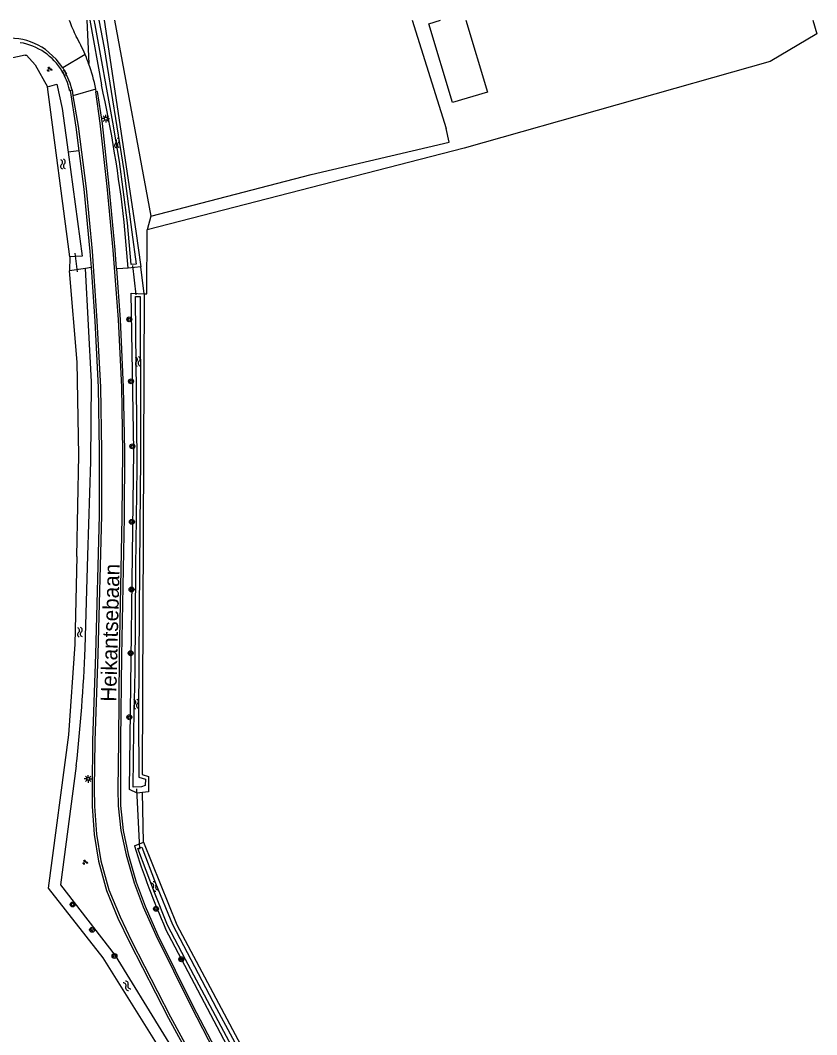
# Model space of a CAD drawing. Extents: x 137999 to 141000, y 397500 to 400501.
# Drawn here: x 139169.1 to 139298, y 400335.9 to 400500 of the extents above; entities that cross this region are included whole.
import ezdxf

# ---------------------------------------------------------------- set-up
doc = ezdxf.new("R2010")
doc.units = 0
for name, color, linetype in [('gg-afsc-draadraster', 7, 'Continuous'), ('gg-afsc-hekwerk', 7, 'Continuous'), ('gg-afsc-lijn draadraster', 7, 'Continuous'), ('gg-anno-openbare ruimte label', 7, 'Continuous'), ('gg-bbg-gedigitaliseerde bijgebouw', 7, 'Continuous'), ('gg-knt-bronhoudergrens', 7, 'Continuous'), ('gg-knt-verharding', 7, 'Continuous'), ('gg-kntw-bovenkant insteek waterloop', 7, 'Continuous'), ('gg-kntw-waterlijn', 7, 'Continuous'), ('gg-kwrk-duiker nz buis', 7, 'Continuous'), ('gt-grn-groengrens', 7, 'Continuous'), ('gt-grn-vlakafsluiter', 7, 'Continuous'), ('gt-grn-weggrens revisie', 7, 'Continuous'), ('gt-symb-boom', 7, 'Continuous'), ('gt-symb-groenvak', 7, 'Continuous'), ('gt-symb-kolk', 7, 'Continuous'), ('gt-symb-lichtmast', 7, 'Continuous'), ('gt-symb-watersymbool', 7, 'Continuous')]:
    doc.layers.add(name, color=color, linetype=linetype)

# ---------------------------------------------------------------- blocks, each defined once
blk = doc.blocks.new('gt0-LMAST')
at = {"layer": 'gt-symb-lichtmast'}
for p, q in [((-0.18, 0.17), (-0.45, 0.44)), ((0, 0.25), (0, 0.62)), ((0.17, 0.17), (0.44, 0.44)), ((-0.25, 0), (-0.63, 0)), ((-0.18, -0.18), (-0.45, -0.45)), ((0, -0.25), (0, -0.63)), ((0.44, -0.45), (0.17, -0.18)), ((0.25, 0), (0.62, 0))]:
    blk.add_line(p, q, dxfattribs=at)
blk.add_circle((0, 0), 0.25, dxfattribs=at)
blk = doc.blocks.new('gt0-WA')
at = {"layer": 'gt-symb-watersymbool'}
for centre, start, end in [((-0.32, 0.02), 28.0725, 151.9275), ((0.43, 0.42), 208.0725, 331.9275), ((-0.32, -0.43), 28.0725, 151.9275), ((0.43, -0.03), 208.0725, 331.9275)]:
    blk.add_arc(centre, 0.425, start, end, dxfattribs=at)
blk = doc.blocks.new('gt0-KOLK')
at = {"layer": 'gt-symb-kolk'}
blk.add_lwpolyline([(0, 0), (0.37, 0), (0.37, 0.4), (-0.38, 0.4), (-0.38, 0), (0, 0)], dxfattribs=at)
blk = doc.blocks.new('gt0-GRVAK')
at = {"layer": 'gt-symb-groenvak'}
for p, q in [((-0.11, 0.19), (-0.23, 0.24)), ((-0.18, 0.15), (0.09, 0.15)), ((-0.09, 0.21), (-0.16, 0.32)), ((-0.05, 0.21), (-0.05, 0.39)), ((0, 0.21), (0.06, 0.32)), ((0.02, 0.19), (0.13, 0.24)), ((0.26, -0.05), (0.2, 0.06)), ((0.31, -0.05), (0.31, 0.13)), ((0.35, -0.05), (0.41, 0.06)), ((-0.24, -0.23), (-0.36, -0.18)), ((-0.32, -0.26), (-0.05, -0.26)), ((-0.23, -0.21), (-0.29, -0.09)), ((-0.18, -0.2), (-0.18, -0.02)), ((-0.14, -0.21), (-0.07, -0.09)), ((-0.12, -0.23), (0, -0.18)), ((0.24, -0.07), (0.12, -0.02)), ((0.17, -0.11), (0.44, -0.11)), ((0.37, -0.07), (0.49, -0.02))]:
    blk.add_line(p, q, dxfattribs=at)
blk = doc.blocks.new('gt0-BOOM')
at = {"layer": 'gt-symb-boom'}
for radius in [0.4, 0.2]:
    blk.add_circle((0, 0), radius, dxfattribs=at)

msp = doc.modelspace()

# ---------------------------------------------------------------- linework, layer by layer
at = {"layer": 'gg-afsc-draadraster'}
msp.add_line((139232.56, 400500), (139238.02, 400482.47), dxfattribs=at)
for points in [[(139169.9, 400494.37), (139164.37, 400493.16), (139160.18, 400490.08), (139158.03, 400488.17), (139157.86, 400488)], [(139190.25, 400468.29), (139216.2, 400475.07), (139238.53, 400480.27), (139238.02, 400482.47)]]:
    msp.add_lwpolyline(points, dxfattribs=at)
at = {"layer": 'gg-afsc-hekwerk'}
msp.add_line((139184.34, 400500), (139190.25, 400468.29), dxfattribs=at)
at = {"layer": 'gg-afsc-lijn draadraster'}
msp.add_lwpolyline([(139169.9, 400494.37), (139164.37, 400493.16), (139160.18, 400490.08), (139158.03, 400488.17), (139157.86, 400488)], dxfattribs=at)
at = {"layer": 'gg-bbg-gedigitaliseerde bijgebouw'}
msp.add_lwpolyline([(139241.2, 400500), (139244.71, 400488.38), (139239.09, 400486.69), (139235.25, 400499.43), (139237.12, 400500)], dxfattribs=at)
at = {"layer": 'gg-knt-bronhoudergrens'}
for points in [[(139297.39, 400500), (139298.01, 400497.82), (139290.47, 400493.33), (139240.93, 400479.3), (139189.67, 400466.07)], [(139189.16, 400455.74), (139189.58, 400455.74), (139189.67, 400466.07)]]:
    msp.add_lwpolyline(points, dxfattribs=at)
at = {"layer": 'gg-knt-verharding'}
for p, q in [((139179.59, 400494.48), (139175.98, 400492.32)), ((139179.81, 400493.96), (139179.59, 400494.48)), ((139177.09, 400488.62), (139177.06, 400488.76)), ((139177.09, 400488.62), (139177.18, 400488.65)), ((139177.18, 400488.65), (139177.49, 400488.74)), ((139177.49, 400488.74), (139177.45, 400488.86)), ((139177.49, 400488.74), (139177.64, 400487.8)), ((139181.41, 400488.45), (139181.34, 400488.86))]:
    msp.add_line(p, q, dxfattribs=at)
for points in [[(139175.98, 400492.32), (139174.9, 400493.71), (139173.19, 400495.27)], [(139177.45, 400488.86), (139177.17, 400489.84), (139176.57, 400491.16), (139176.05, 400492.24), (139175.98, 400492.32)], [(139177.18, 400488.65), (139178.09, 400482.73), (139178.59, 400478.88)], [(139177.64, 400487.8), (139178.45, 400482.87), (139179.78, 400472.76), (139180.74, 400462.66), (139181.52, 400451.38), (139182.07, 400440.66), (139182.23, 400430.41), (139182.23, 400419.88), (139181.66, 400397.44), (139181.18, 400383.43), (139181.08, 400375.71), (139181.12, 400372.86), (139181.45, 400368.29), (139182.15, 400364.02), (139183.45, 400359.31), (139185.27, 400354.91), (139187.1, 400351.03), (139193.44, 400338.76), (139200.11, 400326.45), (139208.23, 400311.08), (139214.11, 400298.97), (139217.45, 400290.97)], [(139181.41, 400488.45), (139181.29, 400488.43), (139182, 400483.38), (139183.14, 400473.12), (139184.11, 400462.83), (139184.93, 400451.57), (139185.47, 400440.63), (139185.63, 400430.36), (139185.55, 400419.61), (139185.13, 400397.13), (139184.98, 400383.43), (139184.92, 400375.61), (139184.97, 400372.9), (139185.39, 400368.89), (139186.24, 400364.96), (139187.54, 400360.44), (139189.01, 400356.54), (139191.03, 400351.97), (139196.75, 400340.44), (139203.13, 400328.07)], [(139184.7, 400459.76), (139184.47, 400462.85), (139183.5, 400473.18), (139182.4, 400483.31), (139181.6, 400488.49), (139181.41, 400488.45)], [(139178.59, 400478.88), (139179.4, 400472.7), (139180.38, 400462.61), (139180.56, 400459.99)], [(139180.56, 400459.99), (139181.16, 400451.34), (139181.7, 400440.66), (139181.86, 400430.37), (139181.85, 400419.89), (139181.3, 400397.45), (139180.82, 400383.44), (139180.73, 400375.69), (139180.75, 400372.83), (139181.06, 400368.25), (139181.77, 400363.94), (139183.06, 400359.18), (139184.92, 400354.73), (139186.77, 400350.86), (139193.09, 400338.56), (139199.78, 400326.29), (139207.94, 400310.87), (139213.78, 400298.83), (139216.96, 400291.27), (139214.57, 400287.75)], [(139184.7, 400459.76), (139185.29, 400451.61), (139185.78, 400440.65), (139185.99, 400430.35), (139185.93, 400419.61), (139185.5, 400397.15), (139185.32, 400383.48), (139185.32, 400372.94), (139185.75, 400368.92), (139186.59, 400365.05), (139187.87, 400360.54), (139189.32, 400356.65), (139191.33, 400352.07), (139197.03, 400340.56), (139203.5, 400328.2), (139211.78, 400312.64), (139217.72, 400300.56), (139223.48, 400286.9), (139226.04, 400278.48), (139226.86, 400275.21)]]:
    msp.add_lwpolyline(points, dxfattribs=at)
for centre, radius, start, end in [((139194.1, 400505.78), 18.01, 198.7343, 207.8107), ((139167.4, 400487.02), 10.08, 54.9779, 116.0625), ((139167.5, 400486.74), 9.77, 30.7123, 80.5289), ((139152.08, 400482.81), 29.88, 23.0006, 29.1928), ((139152.3, 400482.91), 29.64, 19.8861, 21.8869), ((139152.16, 400482.88), 29.78, 11.588, 19.8478), ((139167.48, 400486.73), 9.79, 11.9176, 30.693)]:
    msp.add_arc(centre, radius, start, end, dxfattribs=at)
at = {"layer": 'gg-kntw-bovenkant insteek waterloop'}
for p, q in [((139180.36, 400500), (139182.24, 400489.58)), ((139177.13, 400461.75), (139173.51, 400489.23)), ((139186.59, 400459.9), (139185.93, 400467.33)), ((139179.64, 400459.86), (139177.07, 400459.47)), ((139188.6, 400460.11), (139186.59, 400459.9)), ((139189.16, 400455.74), (139188.82, 400377.94)), ((139179.62, 400398.38), (139180.02, 400413.39)), ((139188.87, 400375.04), (139188.04, 400374.94)), ((139189.85, 400375.16), (139188.87, 400375.04)), ((139187.57, 400366.42), (139189.04, 400367.01)), ((139212.31, 400315.73), (139192.62, 400352.99))]:
    msp.add_line(p, q, dxfattribs=at)
for points in [[(139182.68, 400500), (139187.8, 400465.88), (139188.6, 400460.11)], [(139173.51, 400489.23), (139175.03, 400489.67), (139175.88, 400485.75), (139176.84, 400478.64)], [(139176.84, 400478.64), (139179.11, 400461.84), (139177.13, 400461.75)], [(139180.02, 400413.39), (139180.54, 400428.6), (139180.62, 400441.48), (139179.64, 400459.86)], [(139178.25, 400413.23), (139178.61, 400429.62), (139178.29, 400444.68), (139177.07, 400459.47)], [(139188.04, 400374.94), (139186.78, 400375.53), (139187.47, 400430.36), (139187.03, 400455.87), (139189.16, 400455.74)], [(139178.25, 400413.23), (139177.93, 400399.05), (139176.91, 400384.39), (139173.64, 400359.57), (139182.47, 400348.28), (139198.67, 400322.43)], [(139200.14, 400323.23), (139184.54, 400348.7), (139175.67, 400360.12), (139178.18, 400379.38)], [(139188.82, 400377.94), (139189.87, 400377.62), (139189.85, 400375.16)], [(139189.04, 400367.01), (139194.46, 400353.63), (139216.97, 400311.36)]]:
    msp.add_lwpolyline(points, dxfattribs=at)
for centre, radius, start, end in [((138977.59, 400444.29), 209.6, 6.3094, 12.4774), ((138901.19, 400409.85), 278.66, 353.7218, 357.6408), ((139312.37, 400405.78), 130.86, 197.5055, 203.789)]:
    msp.add_arc(centre, radius, start, end, dxfattribs=at)
at = {"layer": 'gg-kntw-waterlijn'}
for points in [[(139181.83, 400500), (139182.67, 400495.53), (139185.85, 400475.68), (139187.17, 400465.74), (139187.86, 400460.56), (139187.05, 400460.5), (139186.44, 400467.24), (139185.74, 400472.61), (139185.14, 400477.14), (139184.09, 400483.49), (139181.21, 400499.24), (139181.07, 400500)], [(139187.38, 400375.89), (139187.48, 400385.17), (139187.68, 400394.67), (139187.8, 400411.57), (139188, 400427.55), (139187.99, 400435.56), (139187.81, 400449.08), (139187.73, 400455.29), (139188.53, 400455.3), (139188.56, 400435.13), (139188.57, 400429.17), (139188.48, 400418.1), (139188.36, 400404.35), (139188.3, 400396.28), (139188.22, 400387.39), (139188.31, 400377.52), (139189.35, 400377.2), (139189.31, 400376.19), (139188.73, 400375.95), (139187.38, 400375.89)], [(139229.02, 400276.23), (139227.55, 400282.35), (139225.49, 400289.28), (139223.04, 400296.01), (139220.07, 400302.54), (139217.26, 400308.14), (139211.31, 400318.98), (139195.87, 400348.05), (139192.94, 400353.57), (139190.83, 400358.86), (139188.11, 400365.98), (139188.76, 400366.23), (139191, 400360.37), (139193.73, 400353.71), (139200.89, 400340.09), (139207.5, 400327.8), (139218.2, 400307.88), (139222.67, 400298.58), (139223.93, 400295.55), (139226.62, 400288.38), (139228.48, 400282.08), (139229.72, 400276.39), (139229.02, 400276.23)]]:
    msp.add_lwpolyline(points, dxfattribs=at)
at = {"layer": 'gg-kwrk-duiker nz buis'}
for p, q in [((139177.96, 400462.34), (139178.32, 400459.28)), ((139187.27, 400460.32), (139187.79, 400455.58)), ((139187.92, 400375.66), (139188.38, 400365.9))]:
    msp.add_line(p, q, dxfattribs=at)
at = {"layer": 'gt-grn-groengrens'}
for p, q in [((139179.9, 400500), (139180.18, 400492.99)), ((139178.59, 400478.88), (139176.84, 400478.64)), ((139177.13, 400461.75), (139177.07, 400459.47)), ((139180.56, 400459.99), (139179.64, 400459.86)), ((139184.83, 400459.77), (139184.7, 400459.76)), ((139186.59, 400459.9), (139184.83, 400459.77)), ((139189.16, 400455.74), (139188.6, 400460.11)), ((139189.04, 400367.01), (139188.87, 400375.04))]:
    msp.add_line(p, q, dxfattribs=at)
msp.add_lwpolyline([(139169.9, 400494.37), (139170.12, 400494.38), (139171.53, 400492.78), (139173.51, 400489.23)], dxfattribs=at)
at = {"layer": 'gt-grn-vlakafsluiter'}
msp.add_line((139190.25, 400468.29), (139189.67, 400466.07), dxfattribs=at)
at = {"layer": 'gt-grn-weggrens revisie'}
msp.add_line((139181.34, 400488.86), (139177.64, 400487.8), dxfattribs=at)

# ---------------------------------------------------------------- block references
at = {"layer": 'gt-symb-boom'}
for p in [(139186.75, 400451.61), (139187.03, 400441.59), (139187.25, 400431.07), (139187.18, 400418.85), (139187.12, 400407.9), (139186.97, 400397.59), (139186.76, 400387.23), (139177.59, 400356.93), (139191.07, 400356.23), (139180.73, 400352.84), (139184.36, 400348.6), (139195.18, 400348.07)]:
    msp.add_blockref('gt0-BOOM', p, dxfattribs=at)
at = {"layer": 'gt-symb-groenvak'}
for p in [(139173.82, 400492.07), (139179.58, 400363.76)]:
    msp.add_blockref('gt0-GRVAK', p, dxfattribs=at)
at = {"layer": 'gt-symb-kolk', "rotation": -62.02527007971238}
msp.add_blockref('gt0-KOLK', (139176.09, 400491.4), dxfattribs=at)
at = {"layer": 'gt-symb-lichtmast'}
for p in [(139182.95, 400484.09), (139180.1, 400377.26)]:
    msp.add_blockref('gt0-LMAST', p, dxfattribs=at)
at = {"layer": 'gt-symb-watersymbool'}
for p, rotation in [((139184.76, 400480.09), 100.01793447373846), ((139176.02, 400476.67), 100.01793447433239), ((139188.13, 400444.75), 100.01793447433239), ((139178.76, 400400.93), 100.01793447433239), ((139187.86, 400389.32), 100.01793447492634), ((139190.86, 400359.79), 121.00306752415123), ((139186.4, 400343.73), 126.01052540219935)]:
    msp.add_blockref('gt0-WA', p, dxfattribs=dict(at, rotation=rotation))

# ---------------------------------------------------------------- texts
at = {"layer": 'gg-anno-openbare ruimte label'}
msp.add_text('Heikantsebaan', height=2.5, rotation=88.5, dxfattribs=at).set_placement((139184.62, 400389.72))

doc.saveas('drawing.dxf')
